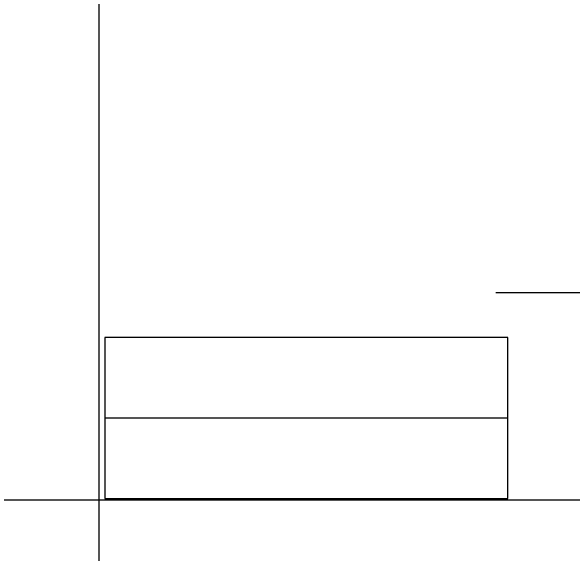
# Model space of a CAD drawing. Extents: x -28 to 822, y 61 to 665.
# Drawn here: x 458.01 to 474.73, y 200.14 to 216.3 of the extents above; entities that cross this region are included whole.
import ezdxf

# ---------------------------------------------------------------- set-up
doc = ezdxf.new("R2010")
doc.units = 0
doc.layers.add('KOLEJIŠTĚ', color=7, linetype='Continuous')

# ---------------------------------------------------------------- blocks, each defined once
blk = doc.blocks.new('ZT18')
for p, q in [((10, 6), (0, 6)), ((0, 6), (0, 2)), ((10, 2), (10, 6)), ((0, 2), (10, 2))]:
    blk.add_line(p, q)
blk.add_lwpolyline([(0, 4), (0, 4), (10, 4)])

msp = doc.modelspace()

# ---------------------------------------------------------------- linework, layer by layer
for p, q in [((460.616, 381.738), (460.616, 111.738)), ((460.616, 381.738), (460.616, 111.738)), ((475.292, 207.906), (472.442, 207.906)), ((5.068, 201.738), (540.616, 201.738)), ((5.068, 201.738), (540.616, 201.738)), ((5.068, 201.738), (540.616, 201.738)), ((54.092, 201.738), (540.616, 201.738))]:
    msp.add_line(p, q)

# ---------------------------------------------------------------- block references
at = {"layer": 'KOLEJIŠTĚ', "xscale": 1.2000000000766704, "yscale": 1.2000000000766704}
msp.add_blockref('ZT18', (460.804, 199.383), dxfattribs=at)
msp.add_blockref('ZT18', (460.804, 199.383), dxfattribs=at)

doc.saveas('drawing.dxf')
